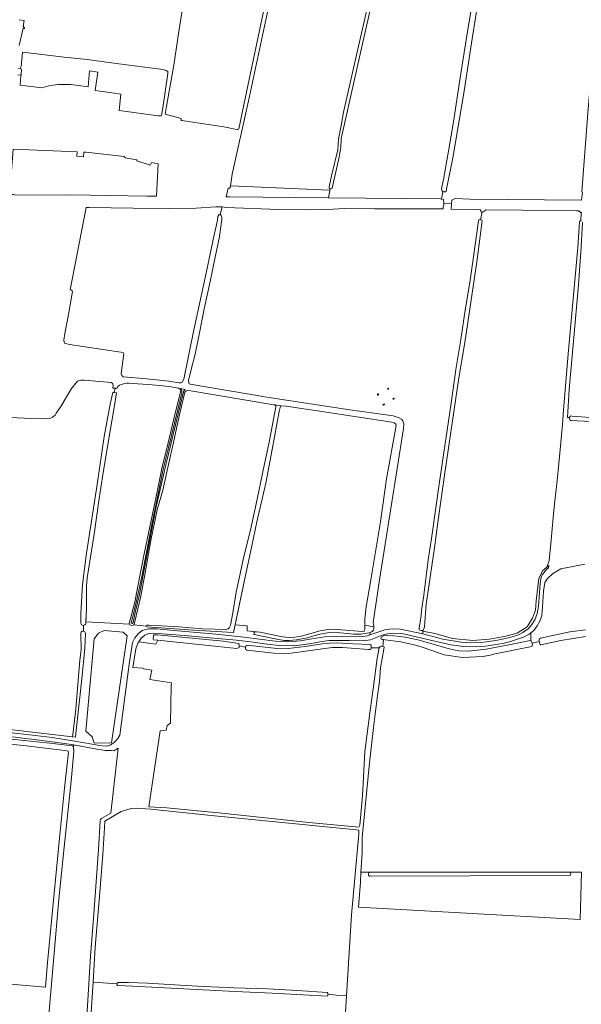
# Model space of a CAD drawing. Header units: metres. Extents: x 209813 to 223847, y 571801 to 587119.
# Tile 635 of 656: x 221884 to 222241, y 579788 to 580413. Entities that reach past the tile are written whole.
import ezdxf

# ---------------------------------------------------------------- set-up
doc = ezdxf.new("R2010")
doc.units = ezdxf.units.M
for name, color, linetype, lineweight in [('B-RO-GR-BEPLANTING_CULTUUR_BOSPLANTSOEN-GV', 8, 'Continuous', 0), ('B-RO-GR-GRAS-GV', 8, 'Continuous', 0), ('B-RO-IE-MEUBILAIR_WEGMEUBILAIR_HOOGSPANNINGSMAST-GV', 8, 'Continuous', 0), ('B-RO-OG-TERREIN_CULTUURSCHEIDING-GV', 8, 'Continuous', 0), ('B-RO-OG-WATER_GREPPEL-GV', 8, 'Continuous', 0), ('B-RO-OG-WEG-GV', 8, 'Continuous', 0), ('B-RO-VH-ONVERHARD-GV', 8, 'Continuous', 0)]:
    doc.layers.add(name, color=color, linetype=linetype, lineweight=lineweight)

msp = doc.modelspace()

# ---------------------------------------------------------------- linework, layer by layer
at = {"layer": 'B-RO-GR-BEPLANTING_CULTUUR_BOSPLANTSOEN-GV', "flags": 128}
for points in [[(222100.67, 579871.547), (222100.318, 579865.167), (222099.212, 579849.409), (222239.87, 579841.534), (222240.607, 579871.655), (222232.925, 579871.655)], [(222106.522, 579871.547), (222100.67, 579871.547)], [(222232.861, 579869.411), (222106.615, 579869.006)]]:
    msp.add_lwpolyline(points, dxfattribs=at)
at = {"layer": 'B-RO-GR-BEPLANTING_CULTUUR_BOSPLANTSOEN-GV'}
for points in [[(222106.615, 579869.006, -0.9142067), (222106.522, 579871.547)], [(222232.925, 579871.655, -0.8788105), (222232.861, 579869.411)]]:
    msp.add_lwpolyline(points, format="xyb", dxfattribs=at)
at = {"layer": 'B-RO-GR-GRAS-GV', "flags": 128}
for points in [[(222120.641, 580480.903), (222103.515, 580405.658), (222088.766, 580339.857), (222088.182, 580336.912), (222087.852, 580331.5), (222086.667, 580324.376), (222082.412, 580305.545), (222081.574, 580305.251), (222081.059, 580305.427), (222080.167, 580299.56), (222151.23, 580298.826), (222151.793, 580298.691), (222152.674, 580303.51), (222152.413, 580303.7), (222152.09, 580304.154), (222151.772, 580305.312), (222153.035, 580311.159), (222156.509, 580330.456), (222159.447, 580347.731), (222163.507, 580374.36), (222167.656, 580400.952), (222175.488, 580448.592)], [(222081.059, 580305.427), (222080.6, 580305.585), (222080.594, 580306.504), (222081.964, 580313.394), (222085.972, 580330.043), (222086.345, 580336.742), (222088.15, 580345.446), (222089.641, 580353.78), (222099.758, 580398.385), (222113.344, 580457.666)], [(221990.576, 580439.907), (221985.04, 580405.024), (221981.957, 580383.68), (221977.105, 580356.285), (221976.379, 580352.467), (221986.702, 580349.767), (221986.679, 580348.425), (221987.277, 580348.461), (221995.286, 580347.194), (222013.786, 580344.442), (222022.012, 580342.885), (222022.411, 580342.903), (222022.755, 580343.012), (222023.162, 580343.268), (222027.269, 580362.435), (222039.673, 580421.813)], [(222047.003, 580444.21), (222029.301, 580361.057), (222018.971, 580314.496), (222017.847, 580307.182), (222080.885, 580304.285)], [(222174.663, 580421.8), (222171.303, 580400.461), (222165.744, 580364.571), (222158.898, 580324.93), (222155.282, 580306.014), (222154.707, 580303.633), (222154.362, 580303.273), (222153.802, 580303.222), (222152.989, 580303.281), (222152.674, 580303.51)], [(222151.793, 580298.691), (222153.045, 580298.392), (222153.298, 580296.057), (222153.283, 580295.826), (222158.173, 580295.777), (222158.273, 580298.087), (222160.393, 580299.047), (222170.085, 580298.693), (222240.578, 580297.935), (222241.161, 580302.992), (222240.793, 580303.387), (222244.944, 580355.955), (222247.727, 580389.625), (222249.997, 580413.911)], [(222153.283, 580295.826), (222153.226, 580294.98), (222152.919, 580293.769), (222152.823, 580292.587), (222150.512, 580292.545), (222109.208, 580292.417), (222090.397, 580292.683), (222079.191, 580292.12), (222065.963, 580291.909), (222048.455, 580292.174), (222015.249, 580293.254), (222012.56, 580293.712), (222011.334, 580288.925), (222011.681, 580288.907), (222012.048, 580288.211), (222012.392, 580287.16), (222012.465, 580285.782), (222010.944, 580274.842), (222008.262, 580261.934), (222004.965, 580246.306), (222001.233, 580228.955), (221998.552, 580214.904), (221995.399, 580200.255), (221992.736, 580189.703), (221991.322, 580183.575), (221991.413, 580181.998), (221991.631, 580181.345), (221992.311, 580181.165), (222041.052, 580172.889), (222093.625, 580164.849), (222118.225, 580161.658), (222121.064, 580161.205), (222124.907, 580159.919), (222126.489, 580158.958), (222127.311, 580157.887), (222127.849, 580156), (222127.789, 580153.19), (222119.607, 580102.349), (222112.567, 580057.109), (222108.421, 580030.007), (222108.832, 580027.999), (222108.913, 580026.443), (222108.615, 580025.052), (222107.887, 580024.243), (222106.484, 580023.75), (222106.416, 580022.144), (222115.78, 580025.279), (222120.423, 580025.968), (222125.703, 580025.715), (222139.866, 580022.773), (222140.057, 580024.479)], [(222177.594, 580290.418), (222177.267, 580290.454), (222176.924, 580290.691), (222176.675, 580291.281), (222176.382, 580291.857), (222173.806, 580292.154), (222158.024, 580292.308), (222158.173, 580295.777)], [(222012.56, 580293.712), (222011.729, 580293.853), (222008.566, 580293.817), (221996.039, 580292.987), (221979.45, 580292.759), (221956.263, 580292.955), (221928.297, 580293.427), (221926.374, 580293.424), (221916.289, 580241.128), (221917.087, 580240.874), (221917.558, 580240.439), (221917.74, 580239.95), (221915.077, 580225.518), (221912.83, 580213.444), (221912.251, 580209.129), (221912.36, 580208.059), (221912.657, 580207.202), (221915.775, 580206.475), (221945.374, 580201.927), (221949.817, 580201.248), (221950.269, 580200.411), (221948.516, 580188.11), (221948.492, 580187.663), (221948.893, 580186.721), (221949.87, 580185.94), (221964.767, 580184.677), (221978.879, 580183.173), (221985.24, 580182.167), (221986.317, 580182.095), (221987.338, 580182.549), (221988.297, 580184.42), (221994.47, 580214.555), (222002.078, 580249.689), (222007.445, 580274.856), (222009.657, 580285.375), (222009.982, 580287.74), (222010.788, 580288.954), (222011.334, 580288.925)], [(222240.439, 580290.255), (222240.147, 580290.266), (222238.934, 580291.318), (222237.359, 580291.307), (222202.983, 580291.647), (222180.163, 580291.831), (222178.261, 580290.538), (222177.79, 580290.397), (222177.594, 580290.418), (222176.523, 580285.617), (222177.039, 580285.519), (222177.435, 580285.318), (222177.56, 580284.974), (222174.224, 580258.832), (222170.214, 580231.718), (222167.566, 580214.756), (222166.415, 580206.5), (222162.886, 580185.258), (222158.715, 580157.973), (222154.206, 580126.51), (222149.419, 580093.469), (222147.43, 580077.28), (222142.121, 580041.539), (222140.957, 580027.251), (222140.109, 580024.949), (222140.057, 580024.479), (222147.652, 580023.063), (222158.824, 580019.872), (222171.724, 580018.675), (222181.964, 580019.473), (222191.672, 580021.201), (222199.785, 580023.329), (222206.168, 580027.319), (222209.626, 580032.772), (222211.355, 580037.825), (222211.887, 580043.677), (222213.483, 580057.907), (222215.909, 580062.681), (222218.573, 580065.02), (222220.177, 580069.338), (222221.299, 580082.242), (222222.703, 580096.553), (222223.212, 580103.095), (222225.329, 580122.03), (222227.538, 580144.165), (222228.693, 580158.246), (222228.981, 580162.213), (222232.104, 580200.441), (222238.335, 580267.864), (222239.32, 580284.306), (222239.463, 580284.593), (222239.735, 580284.808), (222240.061, 580284.915), (222240.278, 580284.934)], [(222240.743, 580290.244), (222240.439, 580290.255), (222240.278, 580284.934), (222240.441, 580284.949), (222240.694, 580284.893)], [(222140.109, 580024.949), (222138.602, 580024.833), (222137.68, 580025.273), (222137.698, 580026.507), (222138.877, 580034.393), (222139.039, 580037.624), (222140.599, 580047.429), (222143.386, 580069.769), (222145.525, 580083.202), (222150.476, 580119.184), (222158.038, 580169.219), (222160.969, 580190.55), (222164.172, 580209.551), (222166.921, 580228.139), (222169.827, 580245.822), (222171.975, 580260.581), (222173.149, 580269.65), (222175.056, 580283.398), (222175.191, 580284.97), (222175.43, 580285.619), (222175.865, 580285.743), (222176.523, 580285.617)], [(222241.313, 580284.093), (222240.406, 580268.325), (222238.682, 580244.208), (222235.567, 580208.605), (222232.786, 580177.785), (222231.751, 580160.07), (222233.12, 580160.085), (222233.17, 580160.696), (222233.353, 580161.002), (222233.769, 580161.09), (222234.474, 580160.996), (222260.931, 580158.96)], [(221923.024, 580029.612), (221922.991, 580035.67), (221923.986, 580054.108), (221926.485, 580074.069), (221933.295, 580117.671), (221937.751, 580148.112), (221941.483, 580168.508), (221943.222, 580176.014), (221944.179, 580175.898), (221944.748, 580178.671), (221943.335, 580178.741), (221943.403, 580180.401), (221943.221, 580181.217), (221942.786, 580181.815), (221942.187, 580182.277), (221925.281, 580183.722), (221923.022, 580183.759), (221920.794, 580183.192), (221916.993, 580178.386), (221910.244, 580167.154), (221907.228, 580162.748), (221906.58, 580161.588), (221905.013, 580160.343), (221903.731, 580159.625), (221897.642, 580159.136), (221891.181, 580159.407), (221878.388, 580160.106)], [(221944.179, 580175.898), (221945.617, 580175.723), (221944.365, 580167.783), (221941.485, 580151.666), (221937.156, 580125.123), (221934.258, 580105.652), (221931.433, 580086.089), (221927.049, 580058.405), (221926.524, 580053.093), (221926.454, 580038.571), (221926.173, 580030.386), (221953.762, 580029.017), (221953.708, 580029.397), (221957.21, 580042.869), (221958.994, 580051.992), (221963.324, 580074.564), (221970.209, 580106.872), (221974.357, 580127.739), (221978.144, 580143.222), (221982.801, 580162.821), (221986.428, 580176.981), (221986.265, 580177.362), (221985.92, 580177.761), (221984.954, 580178.674), (221978.981, 580179.734), (221968.182, 580180.762), (221953.102, 580181.787), (221952.124, 580181.829), (221950.908, 580181.617), (221948.533, 580180.964), (221947.464, 580180.583), (221946.43, 580179.695), (221946.072, 580178.606), (221944.748, 580178.671)], [(222117.369, 580178.403), (222117.977, 580178.749), (222118.323, 580178.141), (222117.715, 580177.795)], [(222121.307, 580171.497), (222120.96, 580172.105), (222121.568, 580172.452), (222121.915, 580171.844)], [(222115.617, 580168.252), (222115.009, 580167.905), (222114.662, 580168.513)], [(222242.65, 580066.939), (222227.569, 580064.094), (222222.277, 580060.853), (222218.97, 580057.877), (222217.316, 580055.297), (222216.523, 580049.871), (222215.988, 580039.784), (222215.395, 580034.501), (222214.314, 580031.29), (222212.499, 580027.943), (222210.419, 580025.014), (222208.578, 580023.527), (222208.558, 580018.428), (222208.757, 580018.389), (222209.007, 580017.99), (222209.306, 580016.859)], [(221844.903, 579965.942), (221917.627, 579957.476), (221917.905, 579959), (221919.843, 579974.979), (221922.361, 580006.046), (221923.194, 580012.7), (221923.059, 580023.302)], [(222243.269, 580021.092), (222227.584, 580018.515), (222214.923, 580015.899), (222214.531, 580016.022), (222214.262, 580016.259), (222214.1, 580016.477), (222213.832, 580017.862), (222209.306, 580016.859), (222209.361, 580016.65), (222209.465, 580015.781), (222209.425, 580015.257), (222209.136, 580014.703), (222188.932, 580010.843), (222185.654, 580010.138), (222183.742, 580009.389), (222178.261, 580008.38), (222165.031, 580007.763), (222153.466, 580009.443), (222140.857, 580013.846), (222136.146, 580015.468), (222126.074, 580017.656), (222116.112, 580019.058), (222115.039, 580019.124), (222114.523, 580014.752), (222115.355, 580014.536), (222115.234, 580013.039), (222113.11, 580001.234), (222112.487, 579992.617), (222110.88, 579981.971), (222108.672, 579963.312), (222106.148, 579940.948), (222103.349, 579912.779), (222101.708, 579895.674), (222101.515, 579893.204), (222101.453, 579883.904), (222100.67, 579871.547), (222205.543, 579871.519), (222232.925, 579871.655), (222240.607, 579871.655)], [(222213.832, 580017.862), (222213.714, 580018.468), (222213.68, 580018.884), (222213.791, 580019.281), (222214.083, 580019.695), (222214.675, 580020.007), (222221.484, 580021.59), (222233.133, 580024.097), (222243.124, 580025.449)], [(221861.02, 579801.89), (221900.617, 579798.567), (221901.771, 579814.253), (221903.853, 579836.157), (221909.484, 579893.2), (221912.526, 579924.823), (221915.115, 579947.669), (221914.825, 579948.358), (221914.299, 579948.539), (221912.685, 579948.793), (221888.207, 579951.763), (221862.677, 579954.588)], [(221925.61, 579762.126), (221929.028, 579818.328), (221931.055, 579842.241), (221934.131, 579885.934), (221935.216, 579904.227), (221935.451, 579904.897), (221936.013, 579905.568), (221942.09, 579908.929), (221946.689, 579950.302), (221943.843, 579948.492), (221942.449, 579948.693), (221938.694, 579948.824), (221933.069, 579949.626), (221918.483, 579952.329), (221918.324, 579950.951), (221918.578, 579948.177), (221916.75, 579929.302), (221912.35, 579887.362), (221909.073, 579854.434), (221900.257, 579754.262)], [(221930.682, 579801.79), (221928.51, 579766.985), (221927.333, 579756.187), (221926.836, 579746.527), (221935.601, 579746.128), (221937.857, 579746.275), (221938.266, 579747.319), (221942.273, 579747.044), (221960.112, 579746.902), (221984.714, 579746.361), (222028.588, 579744.827), (222054.097, 579744.123), (222072.371, 579743.673), (222075.667, 579743.673), (222075.878, 579743.116), (222075.878, 579742.481)], [(222079.792, 579794.091), (222079.384, 579792.937), (222064.072, 579793.665), (222044.293, 579794.75), (222020.797, 579795.852), (221955.675, 579799.143), (221946.229, 579799.576), (221946.012, 579799.776), (221945.903, 579800.156), (221945.921, 579800.781)], [(222088.483, 579742.167), (222088.649, 579744.332), (222091.134, 579786.203), (222091.489, 579793.151)]]:
    msp.add_lwpolyline(points, dxfattribs=at)
for points in [[(221884.471, 580371.031), (221898.125, 580369.277), (221902.755, 580370.468), (221908.444, 580371.394), (221916.646, 580371.394), (221927.626, 580369.938), (221928.42, 580379.993), (221933.69, 580379.251), (221932.142, 580367.509), (221942.651, 580366.042), (221948.304, 580365.303), (221947.268, 580354.851), (221972.001, 580351.412), (221973.759, 580351.467), (221974.122, 580351.723), (221974.897, 580356.559), (221978.238, 580378.482), (221978.126, 580379.557), (221977.122, 580380.364), (221975.728, 580380.749), (221973.493, 580381.18), (221947.027, 580384.516), (221926.894, 580387.265), (221912.285, 580388.687), (221885.958, 580392.007), (221885.06, 580382.794), (221884.507, 580381.626), (221885.211, 580381.233), (221885.106, 580377.632), (221884.885, 580376.918)], [(221958.554, 580323.549), (221951.134, 580324.957), (221950.425, 580325.663), (221926.139, 580328.405), (221924.943, 580328.453), (221924.702, 580325.592), (221920.415, 580325.989), (221920.645, 580328.627), (221880.125, 580330.264), (221878.385, 580308.181), (221878.575, 580303.676), (221878.494, 580301.593), (221880.38, 580301.491), (221881.599, 580301.27), (221916.59, 580301.432), (221964.781, 580300.505), (221971.028, 580300.449), (221971.959, 580321.026), (221967.869, 580321.796), (221967.009, 580320.195), (221958.595, 580322.894)], [(221956.55, 580028.546), (221964.658, 580027.632), (221964.669, 580027.851), (221965.032, 580028.322), (221966.211, 580028.395), (221974.044, 580027.979), (221985.05, 580027.328), (222000.244, 580026.007), (222015.258, 580025.61), (222016.527, 580026.009), (222017.161, 580026.607), (222017.904, 580028.294), (222019.336, 580036.127), (222021.618, 580049.327), (222026.148, 580070.905), (222030.733, 580089.745), (222034.846, 580108.33), (222038.379, 580125.52), (222042.529, 580144.523), (222046.714, 580166.916), (222046.605, 580167.514), (222046.351, 580167.841), (222046.023, 580168.062), (222045.365, 580168.14), (221991.572, 580177.235), (221990.181, 580177.05), (221989.547, 580176.832), (221989.039, 580176.143), (221985.089, 580160.116), (221981.756, 580144.18), (221978.531, 580130.274), (221975.052, 580113.902), (221971.301, 580101.483), (221967.334, 580082.011), (221963.674, 580061.434), (221960.957, 580046.64), (221957.116, 580030.667), (221956.717, 580028.727)], [(222111.417, 580174.203), (222111.071, 580174.811), (222111.679, 580175.158), (222112.026, 580174.55)], [(222020.949, 580028.612), (222028.49, 580027.811), (222028.501, 580024.688), (222036.552, 580023.902), (222051.018, 580020.888), (222055.066, 580020.539), (222058.737, 580020.607), (222062.864, 580021.379), (222074.909, 580024.744), (222079.85, 580025.51), (222084.227, 580025.738), (222088.438, 580025.333), (222101.74, 580024.243), (222102.808, 580024.508), (222103.029, 580025.121), (222103.124, 580026.025), (222103.071, 580032.3), (222103.947, 580039.979), (222106.995, 580057.031), (222113.015, 580093.919), (222116.954, 580121.128), (222123.138, 580155.068), (222123.05, 580155.466), (222122.781, 580155.847), (222121.745, 580156.754), (222120.384, 580157.051), (222075.959, 580163.939), (222053.301, 580167.197), (222050.036, 580167.585), (222049.574, 580167.327), (222048.867, 580163.882), (222044.41, 580139.711), (222040.388, 580118.424), (222034.735, 580093.954), (222031.382, 580078.614), (222026.835, 580056.928)], [(221926.228, 579961.003), (221930.205, 579957.352), (221931.456, 579953.442), (221942.437, 579953.55), (221952.314, 580021.438), (221949.871, 580023.927), (221937.676, 580024.851), (221934.104, 580023.264), (221931.326, 580019.56)], [(222112.173, 580013.856), (222107.136, 580013.838), (222106.937, 580013.194), (222106.266, 580012.963), (222105.434, 580012.859), (222089.059, 580014.221), (222082.405, 580014.187), (222076.361, 580013.355), (222056.49, 580010.452), (222052.077, 580010.279), (222045.442, 580010.607), (222028.257, 580012.426), (222027.753, 580012.808), (222027.45, 580013.515), (222027.454, 580014.314), (222023.445, 580015.153), (222023.394, 580014.203), (222022.994, 580013.826), (222021.907, 580013.488), (222009.845, 580014.74), (221971.795, 580018.717), (221970.442, 580016.218), (221959.661, 580017.831), (221959.28, 580017.292), (221957.785, 580013.317), (221955.85, 580001.536), (221962.61, 580001.118), (221962.759, 580000.521), (221968.086, 579999.785), (221966.646, 579993.898), (221980.484, 579991.734), (221980.246, 579989.829), (221979.808, 579966.193), (221977.775, 579964.701), (221977.056, 579961.635), (221973.37, 579961.312), (221966.189, 579913.087), (221977.572, 579912.436), (222012.519, 579909.106), (222067.677, 579903.185), (222099.261, 579900.121), (222099.935, 579901.464), (222101.655, 579919.975), (222103.118, 579948.105), (222106.523, 579974.225), (222108.702, 579989.355), (222111.05, 580007.455)], [(222094.773, 579844.433), (222099.395, 579895.92), (222099.353, 579898.257), (222097.828, 579898.509), (222005.65, 579907.509), (221967.39, 579911.525), (221958.004, 579912.243), (221954.813, 579911.971), (221948.54, 579910.157), (221938.207, 579903.901), (221938.063, 579899.695), (221936.869, 579882.743), (221934.697, 579856.074), (221932.019, 579823.876), (221930.682, 579801.79), (221945.921, 579800.781), (221946.084, 579801.226), (221946.573, 579801.462), (221947.462, 579801.553), (221953.173, 579801.553), (221965.156, 579801.174), (221985.897, 579799.854), (222001.089, 579799.04), (222019.999, 579798.227), (222041.682, 579797.433), (222060.5, 579796.402), (222079.246, 579795.236), (222079.792, 579794.091), (222085.042, 579793.579), (222091.489, 579793.151)]]:
    msp.add_lwpolyline(points, close=True, dxfattribs=at)
at = {"layer": 'B-RO-IE-MEUBILAIR_WEGMEUBILAIR_HOOGSPANNINGSMAST-GV', "flags": 128}
for points in [[(222117.715, 580177.795), (222118.323, 580178.141), (222117.977, 580178.749), (222117.369, 580178.403)], [(222121.915, 580171.844), (222121.568, 580172.452), (222120.96, 580172.105), (222121.307, 580171.497)], [(222115.009, 580167.905), (222115.617, 580168.252), (222115.27, 580168.86)]]:
    msp.add_lwpolyline(points, dxfattribs=at)
msp.add_lwpolyline([(222111.071, 580174.811), (222111.417, 580174.203), (222112.026, 580174.55), (222111.679, 580175.158)], close=True, dxfattribs=at)
at = {"layer": 'B-RO-OG-TERREIN_CULTUURSCHEIDING-GV', "flags": 128}
for points in [[(222015.165, 580300.208), (222017.196, 580300.211), (222080.167, 580299.56), (222080.885, 580304.285), (222017.847, 580307.182), (222017.673, 580306.051), (222017.292, 580305.653), (222016.821, 580305.58), (222016.489, 580305.605)], [(222218.573, 580065.02), (222215.909, 580062.681), (222213.483, 580057.907), (222211.887, 580043.677), (222211.355, 580037.825), (222209.626, 580032.772), (222206.168, 580027.319), (222199.785, 580023.329), (222191.672, 580021.201), (222181.964, 580019.473), (222171.724, 580018.675), (222158.824, 580019.872), (222147.652, 580023.063), (222140.057, 580024.479), (222139.866, 580022.773), (222152.688, 580019.363), (222164.254, 580017.579), (222170.244, 580017.174), (222177.018, 580017.378), (222186.358, 580018.493), (222194.382, 580020.177), (222200.224, 580022.055), (222203.496, 580023.627), (222206.709, 580026.065), (222209.027, 580028.733), (222210.95, 580031.635), (222212.577, 580035.716), (222213.411, 580040.396), (222214.441, 580054.662), (222214.989, 580058.998), (222215.861, 580060.522), (222218.507, 580063.697), (222219.77, 580064.66), (222219.898, 580066.133)], [(222112.173, 580013.856), (222112.827, 580014.696), (222113.488, 580015.022), (222114.523, 580014.752), (222115.039, 580019.124), (222114.194, 580019.176), (222113.403, 580019.722), (222113.762, 580020.88), (222115.097, 580021.546), (222117.038, 580021.848), (222121.635, 580021.643), (222128.704, 580020.773), (222136.83, 580018.991), (222144.96, 580016.684), (222156.642, 580013.325), (222162.822, 580012.081), (222168.706, 580011.78), (222180.146, 580012.988), (222194.517, 580015.74), (222208.059, 580018.525), (222208.558, 580018.428), (222208.578, 580023.527), (222207.468, 580022.63), (222203.883, 580020.794), (222194.845, 580017.711), (222190.703, 580016.711), (222179.791, 580015.034), (222173.755, 580014.572), (222165.954, 580014.807), (222157.623, 580015.774), (222147.549, 580018.225), (222138.528, 580020.368), (222126.613, 580023.122), (222121.334, 580023.322), (222117.556, 580022.876), (222114.2, 580022.065), (222106.738, 580018.915), (222102.357, 580018.333), (222093.454, 580018.534), (222080.456, 580018.497), (222074.553, 580017.826), (222069.414, 580016.714), (222058.5, 580015.194), (222049.046, 580015.391), (222041.188, 580016.335), (222030.833, 580017.681), (222021.819, 580018.722), (222009.574, 580019.924), (221988.633, 580021.749), (221974.734, 580022.887), (221969.033, 580023.268), (221965.832, 580022.93), (221963.607, 580021.97), (221961.256, 580020.089), (221959.661, 580017.831), (221970.442, 580016.218), (221971.795, 580018.717), (221969.167, 580018.992), (221968.862, 580019.428), (221968.974, 580021.683), (221969.211, 580021.952), (221969.519, 580022.131), (221971.545, 580022.138), (222013.273, 580018.204), (222023.137, 580016.664), (222023.244, 580016.428), (222023.454, 580015.324), (222023.445, 580015.153), (222027.454, 580014.314), (222027.639, 580014.997), (222028.292, 580015.337), (222029.27, 580015.566), (222032.324, 580015.241), (222045.551, 580013.644), (222049.454, 580013.332), (222054.518, 580013.483), (222065.303, 580014.812), (222076.054, 580016.485), (222080.848, 580016.981), (222085.623, 580017.08), (222095.781, 580016.514), (222106.573, 580015.962), (222107.185, 580015.543), (222107.273, 580014.982), (222107.232, 580014.15), (222107.136, 580013.838)], [(221842.835, 579959.697), (221842.774, 579959.055), (221851.94, 579958.189), (221851.811, 579956.943), (221852.543, 579956.946), (221862.35, 579954.842), (221862.205, 579955.349), (221862.368, 579957.181), (221862.858, 579957.253), (221872.722, 579956.548), (221885.07, 579955.28), (221895.115, 579954.321), (221903.31, 579953.415), (221917.689, 579951.695), (221918.106, 579951.387), (221918.324, 579950.951), (221918.483, 579952.329), (221915.453, 579952.891), (221898.527, 579955.112), (221881.392, 579957.199), (221862.629, 579959.196), (221851.882, 579960.251), (221847.574, 579960.405), (221843.863, 579960.015)]]:
    msp.add_lwpolyline(points, close=True, dxfattribs=at)
at = {"layer": 'B-RO-OG-WATER_GREPPEL-GV', "flags": 128}
for points in [[(221977.021, 580130.979), (221987.617, 580174.696), (221988.221, 580176.929), (221989.128, 580177.767), (221986.02, 580178.442), (221986.7, 580177.898), (221987.072, 580177.021), (221986.992, 580175.665), (221984.211, 580164.345), (221978.61, 580140.739), (221975.26, 580127.295), (221971.52, 580109.626), (221967.804, 580091.155), (221961.388, 580058.231), (221958.125, 580042.748), (221955.29, 580031.304), (221954.825, 580030.048), (221954.918, 580029.49), (221955.429, 580029.304), (221956.219, 580029.955), (221957.347, 580036.282), (221960.194, 580047.679), (221968.874, 580093.707), (221970.826, 580103.313)], [(221964.658, 580027.632), (221964.796, 580027.162), (221994.479, 580025.19), (222019.555, 580023.58), (222019.918, 580023.652), (222026.835, 580056.928), (222031.382, 580078.614), (222034.735, 580093.954), (222040.388, 580118.424), (222044.41, 580139.711), (222048.867, 580163.882), (222049.574, 580167.327), (222050.036, 580167.585), (222046.023, 580168.062), (222046.351, 580167.841), (222046.605, 580167.514), (222046.714, 580166.916), (222042.529, 580144.523), (222038.379, 580125.52), (222034.846, 580108.33), (222030.733, 580089.745), (222026.148, 580070.905), (222021.618, 580049.327), (222019.336, 580036.127), (222017.904, 580028.294), (222017.161, 580026.607), (222016.527, 580026.009), (222015.258, 580025.61), (222000.244, 580026.007), (221985.05, 580027.328), (221974.044, 580027.979), (221966.211, 580028.395), (221965.032, 580028.322), (221964.669, 580027.851)], [(222284.873, 580156.387), (222284.823, 580157.446), (222283.976, 580157.813), (222260.931, 580158.96), (222234.474, 580160.996), (222233.769, 580161.09), (222233.353, 580161.002), (222233.17, 580160.696), (222233.073, 580159.503), (222233.069, 580158.925), (222233.248, 580158.58), (222233.807, 580158.288), (222246.657, 580157.471), (222268.052, 580155.574), (222283.633, 580154.886), (222284.378, 580155.424), (222284.76, 580155.837)], [(222106.484, 580023.75), (222107.887, 580024.243), (222108.615, 580025.052), (222108.913, 580026.443), (222108.866, 580027.352), (222103.105, 580028.308), (222103.124, 580026.025), (222103.029, 580025.121), (222102.808, 580024.508), (222101.74, 580024.243), (222088.438, 580025.333), (222084.227, 580025.738), (222079.85, 580025.51), (222074.909, 580024.744), (222062.864, 580021.379), (222058.737, 580020.607), (222055.066, 580020.539), (222051.018, 580020.888), (222036.552, 580023.902), (222033.967, 580024.134), (222033.206, 580023.903), (222033.006, 580023.688), (222032.841, 580023.2), (222032.801, 580022.658), (222033.034, 580022.295), (222046.363, 580019.559), (222051.909, 580018.64), (222055.163, 580018.567), (222059.704, 580018.938), (222066.637, 580020.236), (222074.516, 580022.54), (222080.725, 580023.733), (222083.691, 580023.86), (222095.907, 580022.541), (222100.626, 580022.514), (222105.659, 580023.46)]]:
    msp.add_lwpolyline(points, close=True, dxfattribs=at)
for points in [[(221945.617, 580175.723), (221943.222, 580176.014), (221941.483, 580168.508), (221937.751, 580148.112), (221933.295, 580117.671), (221926.485, 580074.069), (221923.986, 580054.108), (221922.991, 580035.67), (221923.024, 580029.612)], [(221926.14, 580029.436), (221926.454, 580038.571), (221926.524, 580053.093), (221927.049, 580058.405), (221931.433, 580086.089), (221934.258, 580105.652), (221937.156, 580125.123), (221941.485, 580151.666), (221944.365, 580167.783), (221945.617, 580175.723)], [(221923.059, 580023.302), (221923.194, 580012.7), (221922.361, 580006.046), (221919.843, 579974.979), (221917.905, 579959), (221917.627, 579957.476), (221919.492, 579957.278), (221919.871, 579959.513), (221922.363, 579982.638), (221923.49, 579994.331), (221925.442, 580013.607), (221925.899, 580023.004)], [(221925.899, 580023.004), (221925.9, 580023.019)], [(222232.925, 579871.655), (222205.543, 579871.519), (222106.522, 579871.547)]]:
    msp.add_lwpolyline(points, dxfattribs=at)
at = {"layer": 'B-RO-OG-WATER_GREPPEL-GV'}
for points in [[(221923.024, 580029.612, 0.8832404), (221926.134, 580029.427)], [(221924.545, 580024.509, 0.3835103), (221923.059, 580023.302)]]:
    msp.add_lwpolyline(points, format="xyb", dxfattribs=at)
at = {"layer": 'B-RO-OG-WEG-GV', "flags": 128}
for points in [[(221883.88, 580396.104), (221886.308, 580407.232), (221887.123, 580406.647), (221887.123, 580407.183), (221886.455, 580408.319), (221886.967, 580411.997), (221883.913, 580412.409)], [(221883.069, 580377.529), (221884.839, 580377.219), (221884.885, 580376.918), (221885.106, 580377.632), (221885.211, 580381.233), (221884.507, 580381.626), (221883.192, 580381.723)]]:
    msp.add_lwpolyline(points, dxfattribs=at)
at = {"layer": 'B-RO-VH-ONVERHARD-GV', "flags": 128}
for points in [[(221877.379, 579960.27), (221890.361, 579958.758), (221904.842, 579956.941), (221919.248, 579954.625), (221933.707, 579952.23), (221936.468, 579951.671), (221938.963, 579951.583), (221941.532, 579952.258), (221944.068, 579953.929), (221946.414, 579956.309), (221947.712, 579958.524), (221953.703, 580003.52), (221955.762, 580017.268), (221957.185, 580020.324), (221959.268, 580022.885), (221961.827, 580024.872), (221965.837, 580025.976), (221971.483, 580025.937), (221981.942, 580024.88), (222008.636, 580022.57), (222026.401, 580020.67), (222046.217, 580018.208), (222054.045, 580017.737), (222062.286, 580018.319), (222069.525, 580019.603), (222077.709, 580020.92), (222083.457, 580021.301), (222100.107, 580020.917), (222104.934, 580021.633), (222106.416, 580022.144), (222106.484, 580023.75), (222105.659, 580023.46), (222100.626, 580022.514), (222095.907, 580022.541), (222083.691, 580023.86), (222080.725, 580023.733), (222074.516, 580022.54), (222066.637, 580020.236), (222059.704, 580018.938), (222055.163, 580018.567), (222051.909, 580018.64), (222046.363, 580019.559), (222033.034, 580022.295), (222032.801, 580022.658), (222032.841, 580023.2), (222033.006, 580023.688), (222033.206, 580023.903), (222033.967, 580024.134), (222028.501, 580024.688), (222028.49, 580027.811), (222020.949, 580028.612), (222019.918, 580023.652), (222019.555, 580023.58), (221994.479, 580025.19), (221964.796, 580027.162), (221964.658, 580027.632), (221956.55, 580028.546), (221956.264, 580028.237), (221955.34, 580028.183), (221954.651, 580028.255), (221954.089, 580028.545), (221953.762, 580029.017), (221926.173, 580030.386)], [(221924.545, 580028.144), (221924.545, 580024.509)], [(221926.173, 580030.386), (221926.14, 580029.436)], [(221925.9, 580023.019), (221925.442, 580013.607), (221923.49, 579994.331), (221922.363, 579982.638), (221919.871, 579959.513), (221919.492, 579957.278), (221917.627, 579957.476), (221844.903, 579965.942)]]:
    msp.add_lwpolyline(points, dxfattribs=at)
at = {"layer": 'B-RO-VH-ONVERHARD-GV'}
msp.add_lwpolyline([(221924.545, 580024.509, -0.4101871), (221925.9, 580023.019)], format="xyb", dxfattribs=at)
at = {"layer": 'B-RO-VH-ONVERHARD-GV', "flags": 128}
msp.add_lwpolyline([(221931.456, 579953.442), (221930.205, 579957.352), (221926.228, 579961.003), (221931.326, 580019.56), (221934.104, 580023.264), (221937.676, 580024.851), (221949.871, 580023.927), (221952.314, 580021.438), (221942.437, 579953.55)], close=True, dxfattribs=at)

doc.saveas('drawing.dxf')
